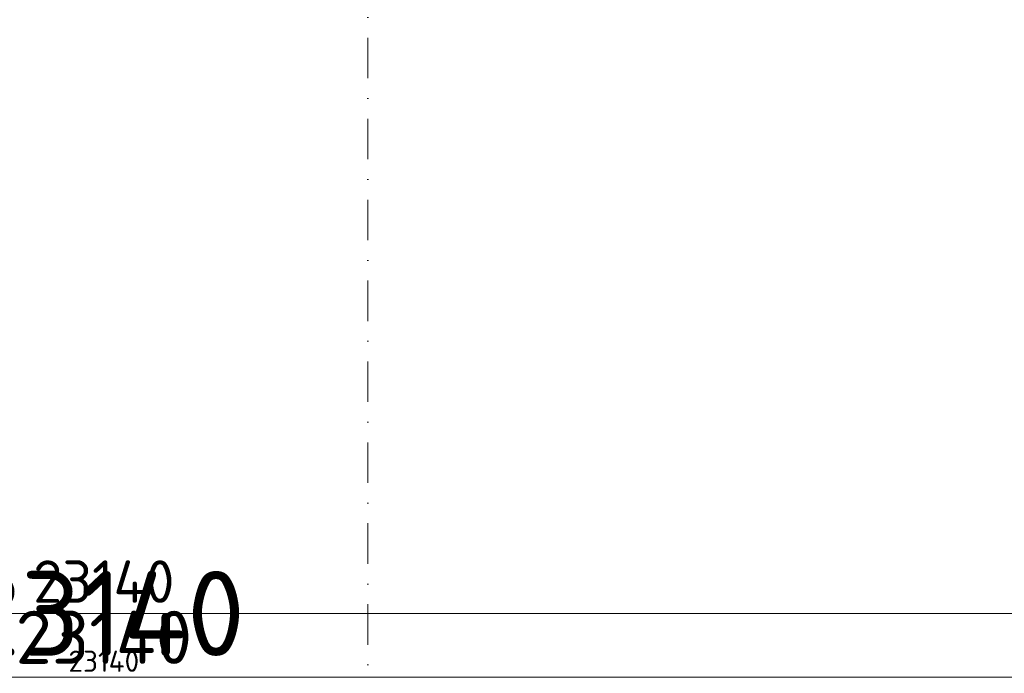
# Model space of a CAD drawing. Header units: millimetres. Extents: x -916886 to 3713765, y -2985421 to 1675785.
# Tile 618 of 656: x 426273 to 435539, y 150431 to 156587. Entities that reach past the tile are written whole.
import ezdxf

# ---------------------------------------------------------------- set-up
doc = ezdxf.new("R2010")
doc.units = ezdxf.units.MM
doc.linetypes.add('CENTERX2', pattern=[101.6, 63.5, -12.7, 12.7, -12.7])
doc.linetypes.add('DASHDOT', pattern=[25.4, 12.7, -6.35, 0, -6.35])
doc.layers.get('Defpoints').update_dxf_attribs({"color": 8})
for name, color, linetype, lineweight in [('A99_N_koty-200', 5, 'Continuous', 5), ('A99_N_koty-200 @ 100', 5, 'Continuous', 5), ('A99_N_koty-200 @ 200', 5, 'Continuous', 5), ('A99_N_koty-200 @ 250 (1)', 5, 'Continuous', 5), ('A99_N_koty-200 @ 250 (2)', 5, 'Continuous', 5), ('A99_N_koty-200 @ 400', 5, 'Continuous', 5), ('A99_S_osy', 1, 'CENTERX2', 5)]:
    doc.layers.add(name, color=color, linetype=linetype, lineweight=lineweight)
doc.styles.add('A99_kota', font='isocpeur.ttf', dxfattribs={"height": 2})
doc.dimstyles.new('A99_kota_200 new', dxfattribs={"dimscale": 200, "dimtxt": 2, "dimasz": 1.2, "dimexe": 0.5, "dimexo": 1.5, "dimgap": 0.5, "dimtad": 1, "dimdec": 0, "dimzin": 3, "dimdsep": 46, "dimtxsty": 'A99_kota', "dimblk": 'ARCHTICK', "dimcen": 2.5, "dimazin": 2, "dimtfac": 0.75, "dimtdec": 0, "dimtix": 1, "dimtmove": 2, "dimatfit": 0, "dimfxl": 0, "dimtolj": 1, "dimtzin": 0, "dimlwd": 5, "dimlwe": 5, "dimarcsym": 0})

# ---------------------------------------------------------------- blocks, each defined once
blk = doc.blocks.new('_ArchTick')
at = {"color": 0, "linetype": 'ByBlock', "const_width": 0.15}
blk.add_lwpolyline([(-0.5, -0.5), (0.5, 0.5)], dxfattribs=at)
blk = doc.blocks.new('*D3384')
at = {"layer": 'A99_N_koty-200', "color": 0, "linetype": 'Continuous', "lineweight": 5, "ltscale": 10, "transparency": 16777216}
for p, q in [((415495, 150195), (415495, 151095)), ((438635, 150195), (438635, 151095)), ((415495, 150995), (438635, 150995))]:
    blk.add_line(p, q, dxfattribs=at)
at = {"layer": 'Defpoints', "color": 0, "linetype": 'Continuous', "lineweight": 0, "ltscale": 10, "transparency": 16777216}
for p in [(438635, 150995), (415495, 148920), (438635, 148920)]:
    blk.add_point(p, dxfattribs=at)
at = {"layer": 'A99_N_koty-200', "color": 0, "linetype": 'Continuous', "lineweight": 5, "ltscale": 10, "transparency": 16777216, "xscale": 240, "yscale": 240, "zscale": 240, "rotation": 180}
blk.add_blockref('_ArchTick', (415495, 150995), dxfattribs=at)
at = {"layer": 'A99_N_koty-200', "color": 0, "linetype": 'Continuous', "lineweight": 5, "ltscale": 10, "transparency": 16777216, "xscale": 240, "yscale": 240, "zscale": 240}
blk.add_blockref('_ArchTick', (438635, 150995), dxfattribs=at)
at = {"layer": 'A99_N_koty-200', "color": 0, "linetype": 'Continuous', "ltscale": 10, "transparency": 16777216, "insert": (427065, 151295), "char_height": 400, "attachment_point": 5, "style": 'A99_kota'}
blk.add_mtext('\\A1;23140', dxfattribs=at)
blk = doc.blocks.new('*D3385')
at = {"layer": 'A99_N_koty-200', "color": 0, "linetype": 'Continuous', "lineweight": 5, "ltscale": 10, "transparency": 16777216}
for p, q in [((415495, 149995), (415495, 150445)), ((415495, 150395), (438635, 150395)), ((438635, 149995), (438635, 150445))]:
    blk.add_line(p, q, dxfattribs=at)
at = {"layer": 'Defpoints', "color": 0, "linetype": 'Continuous', "lineweight": 0, "ltscale": 10, "transparency": 16777216}
for p in [(438635, 150395), (415495, 148920), (438635, 148920)]:
    blk.add_point(p, dxfattribs=at)
at = {"layer": 'A99_N_koty-200', "color": 0, "linetype": 'Continuous', "lineweight": 5, "ltscale": 10, "transparency": 16777216, "xscale": 120, "yscale": 120, "zscale": 120, "rotation": 180}
blk.add_blockref('_ArchTick', (415495, 150395), dxfattribs=at)
at = {"layer": 'A99_N_koty-200', "color": 0, "linetype": 'Continuous', "lineweight": 5, "ltscale": 10, "transparency": 16777216, "xscale": 120, "yscale": 120, "zscale": 120}
blk.add_blockref('_ArchTick', (438635, 150395), dxfattribs=at)
at = {"layer": 'A99_N_koty-200', "color": 0, "linetype": 'Continuous', "ltscale": 10, "transparency": 16777216, "insert": (427065, 150545), "char_height": 200, "attachment_point": 5, "style": 'A99_kota'}
blk.add_mtext('\\A1;23140', dxfattribs=at)
blk = doc.blocks.new('*D3387')
at = {"layer": 'A99_N_koty-200', "color": 0, "linetype": 'Continuous', "lineweight": 5, "ltscale": 10, "transparency": 16777216}
for p, q in [((415495, 149520), (415495, 150595)), ((438635, 149520), (438635, 150595)), ((415495, 150395), (438635, 150395))]:
    blk.add_line(p, q, dxfattribs=at)
at = {"layer": 'Defpoints', "color": 0, "linetype": 'Continuous', "lineweight": 0, "ltscale": 10, "transparency": 16777216}
for p in [(438635, 150395), (415495, 148920), (438635, 148920)]:
    blk.add_point(p, dxfattribs=at)
at = {"layer": 'A99_N_koty-200', "color": 0, "linetype": 'Continuous', "lineweight": 5, "ltscale": 10, "transparency": 16777216, "xscale": 480, "yscale": 480, "zscale": 480, "rotation": 180}
blk.add_blockref('_ArchTick', (415495, 150395), dxfattribs=at)
at = {"layer": 'A99_N_koty-200', "color": 0, "linetype": 'Continuous', "lineweight": 5, "ltscale": 10, "transparency": 16777216, "xscale": 480, "yscale": 480, "zscale": 480}
blk.add_blockref('_ArchTick', (438635, 150395), dxfattribs=at)
at = {"layer": 'A99_N_koty-200', "color": 0, "linetype": 'Continuous', "ltscale": 10, "transparency": 16777216, "insert": (427065, 150995), "char_height": 800, "attachment_point": 5, "style": 'A99_kota'}
blk.add_mtext('\\A1;23140', dxfattribs=at)
blk = doc.blocks.new('*D3389')
at = {"layer": 'A99_N_koty-200', "color": 0, "linetype": 'Continuous', "lineweight": 5, "ltscale": 10, "transparency": 16777216}
for p, q in [((415495, 149395), (415495, 150520)), ((438635, 149395), (438635, 150520)), ((415495, 150395), (438635, 150395))]:
    blk.add_line(p, q, dxfattribs=at)
at = {"layer": 'Defpoints', "color": 0, "linetype": 'Continuous', "lineweight": 0, "ltscale": 10, "transparency": 16777216}
for p in [(438635, 150395), (415495, 148920), (438635, 148920)]:
    blk.add_point(p, dxfattribs=at)
at = {"layer": 'A99_N_koty-200', "color": 0, "linetype": 'Continuous', "lineweight": 5, "ltscale": 10, "transparency": 16777216, "xscale": 300, "yscale": 300, "zscale": 300, "rotation": 180}
blk.add_blockref('_ArchTick', (415495, 150395), dxfattribs=at)
at = {"layer": 'A99_N_koty-200', "color": 0, "linetype": 'Continuous', "lineweight": 5, "ltscale": 10, "transparency": 16777216, "xscale": 300, "yscale": 300, "zscale": 300}
blk.add_blockref('_ArchTick', (438635, 150395), dxfattribs=at)
at = {"layer": 'A99_N_koty-200', "color": 0, "linetype": 'Continuous', "ltscale": 10, "transparency": 16777216, "insert": (427065, 150770), "char_height": 500, "attachment_point": 5, "style": 'A99_kota'}
blk.add_mtext('\\A1;23140', dxfattribs=at)
blk = doc.blocks.new('*D3390')
at = {"layer": 'A99_N_koty-200', "color": 0, "linetype": 'Continuous', "lineweight": 5, "ltscale": 10, "transparency": 16777216}
for p, q in [((415495, 149395), (415495, 150520)), ((438635, 149395), (438635, 150520)), ((415495, 150395), (438635, 150395))]:
    blk.add_line(p, q, dxfattribs=at)
at = {"layer": 'Defpoints', "color": 0, "linetype": 'Continuous', "lineweight": 0, "ltscale": 10, "transparency": 16777216}
for p in [(438635, 150395), (415495, 148920), (438635, 148920)]:
    blk.add_point(p, dxfattribs=at)
at = {"layer": 'A99_N_koty-200', "color": 0, "linetype": 'Continuous', "lineweight": 5, "ltscale": 10, "transparency": 16777216, "xscale": 300, "yscale": 300, "zscale": 300, "rotation": 180}
blk.add_blockref('_ArchTick', (415495, 150395), dxfattribs=at)
at = {"layer": 'A99_N_koty-200', "color": 0, "linetype": 'Continuous', "lineweight": 5, "ltscale": 10, "transparency": 16777216, "xscale": 300, "yscale": 300, "zscale": 300}
blk.add_blockref('_ArchTick', (438635, 150395), dxfattribs=at)
at = {"layer": 'A99_N_koty-200', "color": 0, "linetype": 'Continuous', "ltscale": 10, "transparency": 16777216, "insert": (427065, 150770), "char_height": 500, "attachment_point": 5, "style": 'A99_kota'}
blk.add_mtext('\\A1;23140', dxfattribs=at)
blk = doc.blocks.new('*U4812')
at = {"layer": 'A99_N_koty-200 @ 100', "linetype": 'Continuous', "ltscale": 10}
dim = blk.add_linear_dim(base=(438635, 150395), p1=(415495, 148920), p2=(438635, 148920), dimstyle='A99_kota_200 new', override={"dimscale": 100, "dimtix": 1, "dimtofl": 1, "dimtmove": 2, "dimatfit": 3}, dxfattribs=at)
dim.commit()
dim.dimension.update_dxf_attribs({"geometry": '*D3385', "text_midpoint": (427065, 150545)})
at = {"layer": 'A99_N_koty-200 @ 200', "linetype": 'Continuous', "ltscale": 10}
dim = blk.add_linear_dim(base=(438635, 150995), p1=(415495, 148920), p2=(438635, 148920), dimstyle='A99_kota_200 new', override={"dimscale": 200, "dimtix": 1, "dimtofl": 1, "dimtmove": 2, "dimatfit": 3}, dxfattribs=at)
dim.commit()
dim.dimension.update_dxf_attribs({"geometry": '*D3384', "text_midpoint": (427065, 151295)})
at = {"layer": 'A99_N_koty-200 @ 250 (1)', "linetype": 'Continuous', "ltscale": 10}
dim = blk.add_linear_dim(base=(438635, 150395), p1=(415495, 148920), p2=(438635, 148920), dimstyle='A99_kota_200 new', override={"dimscale": 250, "dimtix": 1, "dimtofl": 1, "dimtmove": 2, "dimatfit": 3}, dxfattribs=at)
dim.commit()
dim.dimension.update_dxf_attribs({"geometry": '*D3390', "text_midpoint": (427065, 150770)})
at = {"layer": 'A99_N_koty-200 @ 250 (2)', "linetype": 'Continuous', "ltscale": 10}
dim = blk.add_linear_dim(base=(438635, 150395), p1=(415495, 148920), p2=(438635, 148920), dimstyle='A99_kota_200 new', override={"dimscale": 250, "dimtix": 1, "dimtofl": 1, "dimtmove": 2, "dimatfit": 3}, dxfattribs=at)
dim.commit()
dim.dimension.update_dxf_attribs({"geometry": '*D3389', "text_midpoint": (427065, 150770)})
at = {"layer": 'A99_N_koty-200 @ 400', "linetype": 'Continuous', "ltscale": 10}
dim = blk.add_linear_dim(base=(438635, 150395), p1=(415495, 148920), p2=(438635, 148920), dimstyle='A99_kota_200 new', override={"dimscale": 400, "dimtix": 1, "dimtofl": 1, "dimtmove": 2, "dimatfit": 3}, dxfattribs=at)
dim.commit()
dim.dimension.update_dxf_attribs({"geometry": '*D3387', "text_midpoint": (427065, 150995)})

msp = doc.modelspace()

# ---------------------------------------------------------------- linework, layer by layer
at = {"layer": 'A99_S_osy', "linetype": 'DASHDOT', "lineweight": 5, "ltscale": 30}
msp.add_lwpolyline([(429550, 146890), (429550, 179215)], dxfattribs=at)

# ---------------------------------------------------------------- block references
at = {"layer": 'A99_N_koty-200', "color": 4, "linetype": 'Continuous', "lineweight": 0}
msp.add_blockref('*U4812', (0, 0), dxfattribs=at)

doc.saveas('drawing.dxf')
